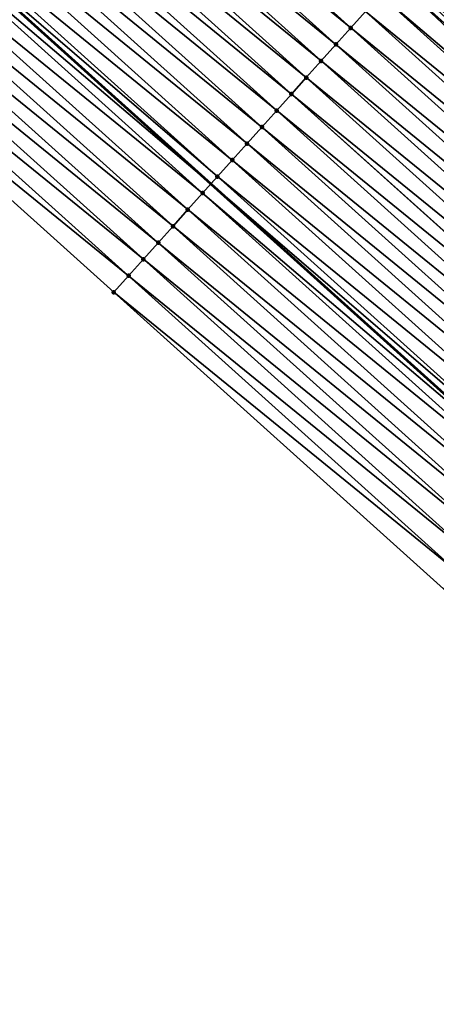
# Model space of a CAD drawing. Header units: feet. Extents: x 2017353 to 2024169, y 808050 to 818690.
# Tile 289 of 305: x 2022671 to 2022690, y 814101 to 814146. Entities that reach past the tile are written whole.
import ezdxf

# ---------------------------------------------------------------- set-up
doc = ezdxf.new("R2010")
doc.units = ezdxf.units.FT
doc.header["$MEASUREMENT"] = 0
for name, color, linetype, lineweight in [('EP_Travel Lane', 172, 'Continuous', 53), ('SB-Road Shots', 141, 'Continuous', 100), ('SB-Road X-Section', 40, 'Continuous', 13)]:
    doc.layers.add(name, color=color, linetype=linetype, lineweight=lineweight)
doc.layers.add('I-77-MM15-17_SB-Surface-BORDER', color=7, linetype='Continuous')
doc.layers.add('I-77-MM15-17_SB-Surface-TIN', color=7, linetype='Continuous')

msp = doc.modelspace()

# ---------------------------------------------------------------- linework, layer by layer
at = {"layer": 'EP_Travel Lane'}
msp.add_polyline3d([(2022543.388419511, 814254.5721769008, 283.0226488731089), (2022558.769845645, 814242.1365156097, 283.7643351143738), (2022574.270307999, 814229.5170257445, 284.4614932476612), (2022589.570320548, 814216.9521641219, 285.1430029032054), (2022604.820318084, 814204.0321249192, 285.8572636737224), (2022620.070823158, 814191.1116557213, 286.5529832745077), (2022635.026216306, 814178.1240088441, 287.2507051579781), (2022650.0520264, 814164.9444536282, 287.9749141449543), (2022664.942437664, 814151.8155935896, 288.719569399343), (2022679.796072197, 814138.4417557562, 289.4340527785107), (2022694.648787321, 814125.0687457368, 290.1821120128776), (2022709.035745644, 814111.5847175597, 290.9067838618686), (2022723.520735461, 814097.8124425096, 291.6214098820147), (2022737.792529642, 814084.155076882, 292.3155407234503), (2022752.070798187, 814070.1688728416, 293.0436290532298)], dxfattribs=at)
at = {"layer": 'I-77-MM15-17_SB-Surface-BORDER', "color": 3, "linetype": 'Continuous', "lineweight": -3}
msp.add_polyline3d([(2022748.847896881, 814066.9013379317, 292.7734682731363), (2022734.647562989, 814080.9655449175, 292.0315881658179), (2022719.756625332, 814093.8228042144, 291.2912319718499), (2022705.247665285, 814107.5712598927, 290.6047681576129), (2022690.273627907, 814120.1878806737, 289.7965790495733), (2022675.420062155, 814133.5606444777, 289.0612043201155), (2022660.565798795, 814146.9340363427, 288.3513061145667), (2022645.743332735, 814160.0123452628, 287.6087068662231), (2022630.717095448, 814173.1922195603, 286.899399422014), (2022616.49601582, 814186.8759014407, 286.260089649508), (2022601.890020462, 814200.5609027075, 285.6326507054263), (2022585.552264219, 814212.1930592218, 284.8471411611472), (2022570.789739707, 814225.2368522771, 284.1491074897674), (2022555.938578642, 814238.6556753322, 283.5252353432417), (2022540.148849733, 814250.4243857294, 282.7168891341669)], dxfattribs=at)
at = {"layer": 'I-77-MM15-17_SB-Surface-TIN', "color": 128, "linetype": 'Continuous', "lineweight": -3}
for points in [[(2022686.099181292, 814145.4752434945, 290.0226973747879), (2022671.245324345, 814158.8482694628, 289.2979573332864), (2022670.57794957, 814158.1035438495, 289.2353017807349)], [(2022686.099181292, 814145.4752434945, 290.0226973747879), (2022686.766481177, 814146.2200365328, 290.0880877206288), (2022671.245324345, 814158.8482694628, 289.2979573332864)], [(2022685.431919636, 814144.7304160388, 289.9559110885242), (2022670.57794957, 814158.1035438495, 289.2353017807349), (2022669.910556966, 814157.3588342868, 289.1732972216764)], [(2022685.431919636, 814144.7304160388, 289.9559110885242), (2022686.099181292, 814145.4752434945, 290.0226973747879), (2022670.57794957, 814158.1035438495, 289.2353017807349)], [(2022684.764442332, 814143.9857827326, 289.8969993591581), (2022669.910556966, 814157.3588342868, 289.1732972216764), (2022669.243102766, 814156.6141801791, 289.1135418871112)], [(2022684.764442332, 814143.9857827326, 289.8969993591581), (2022685.431919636, 814144.7304160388, 289.9559110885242), (2022669.910556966, 814157.3588342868, 289.1732972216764)], [(2022684.096911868, 814143.2411972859, 289.8400287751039), (2022669.243102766, 814156.6141801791, 289.1135418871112), (2022668.575540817, 814155.8696230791, 289.0577211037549)], [(2022684.096911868, 814143.2411972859, 289.8400287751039), (2022684.764442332, 814143.9857827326, 289.8969993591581), (2022669.243102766, 814156.6141801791, 289.1135418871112)], [(2022683.429362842, 814142.4966285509, 289.7837360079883), (2022668.575540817, 814155.8696230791, 289.0577211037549), (2022667.908128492, 814155.1249312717, 288.9964366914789)], [(2022683.429362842, 814142.4966285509, 289.7837360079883), (2022684.096911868, 814143.2411972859, 289.8400287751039), (2022668.575540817, 814155.8696230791, 289.0577211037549)], [(2022682.76194018, 814141.7519460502, 289.7228289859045), (2022667.908128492, 814155.1249312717, 288.9964366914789), (2022667.240812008, 814154.3801531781, 288.9316525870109)], [(2022682.76194018, 814141.7519460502, 289.7228289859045), (2022683.429362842, 814142.4966285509, 289.7837360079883), (2022667.908128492, 814155.1249312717, 288.9964366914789)], [(2022682.094583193, 814141.0072044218, 289.6595237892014), (2022667.240812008, 814154.3801531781, 288.9316525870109), (2022666.573453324, 814153.6354130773, 288.8684094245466)], [(2022682.094583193, 814141.0072044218, 289.6595237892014), (2022682.76194018, 814141.7519460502, 289.7228289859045), (2022667.240812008, 814154.3801531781, 288.9316525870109)], [(2022681.427276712, 814140.2624173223, 289.5943743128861), (2022666.573453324, 814153.6354130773, 288.8684094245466), (2022665.906131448, 814152.8906398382, 288.8038222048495)], [(2022681.427276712, 814140.2624173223, 289.5943743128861), (2022682.094583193, 814141.0072044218, 289.6595237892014), (2022666.573453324, 814153.6354130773, 288.8684094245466)], [(2022680.759937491, 814139.5176596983, 289.5304203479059), (2022665.906131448, 814152.8906398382, 288.8038222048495), (2022665.238541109, 814152.1461082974, 288.7490380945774)], [(2022680.759937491, 814139.5176596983, 289.5304203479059), (2022681.427276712, 814140.2624173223, 289.5943743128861), (2022665.906131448, 814152.8906398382, 288.8038222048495)], [(2022680.09261595, 814138.7728861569, 289.4658207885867), (2022665.238541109, 814152.1461082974, 288.7490380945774), (2022664.942437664, 814151.8155935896, 288.719569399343)], [(2022680.09261595, 814138.7728861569, 289.4658207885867), (2022680.759937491, 814139.5176596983, 289.5304203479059), (2022665.238541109, 814152.1461082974, 288.7490380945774)], [(2022679.425482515, 814138.0279432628, 289.3943524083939), (2022664.571269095, 814151.4012901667, 288.6826301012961), (2022663.903628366, 814150.6568039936, 288.6296860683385)], [(2022664.571269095, 814151.4012901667, 288.6826301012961), (2022679.796072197, 814138.4417557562, 289.4340527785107), (2022664.942437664, 814151.8155935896, 288.719569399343)], [(2022679.425482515, 814138.0279432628, 289.3943524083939), (2022679.796072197, 814138.4417557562, 289.4340527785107), (2022664.571269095, 814151.4012901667, 288.6826301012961)], [(2022680.09261595, 814138.7728861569, 289.4658207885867), (2022664.942437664, 814151.8155935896, 288.719569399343), (2022679.796072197, 814138.4417557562, 289.4340527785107)], [(2022678.757838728, 814137.2834598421, 289.3415199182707), (2022663.903628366, 814150.6568039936, 288.6296860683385), (2022663.236105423, 814149.9122117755, 288.5724409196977)], [(2022678.757838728, 814137.2834598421, 289.3415199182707), (2022679.425482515, 814138.0279432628, 289.3943524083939), (2022663.903628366, 814150.6568039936, 288.6296860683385)], [(2022678.09026368, 814136.5389145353, 289.2861773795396), (2022663.236105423, 814149.9122117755, 288.5724409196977), (2022662.568479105, 814149.1677126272, 288.5189706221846)], [(2022678.09026368, 814136.5389145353, 289.2861773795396), (2022678.757838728, 814137.2834598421, 289.3415199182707), (2022663.236105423, 814149.9122117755, 288.5724409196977)], [(2022704.955054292, 814136.5725812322, 291.2048960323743), (2022690.101868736, 814149.9450027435, 290.4556400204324), (2022689.435200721, 814149.1996408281, 290.3671764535)], [(2022677.42284367, 814135.7942296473, 289.2251735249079), (2022662.568479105, 814149.1677126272, 288.5189706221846), (2022661.900894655, 814148.4231757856, 288.4639715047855)], [(2022677.42284367, 814135.7942296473, 289.2251735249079), (2022678.09026368, 814136.5389145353, 289.2861773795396), (2022662.568479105, 814149.1677126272, 288.5189706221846)], [(2022704.288309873, 814135.8272881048, 291.1192225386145), (2022689.435200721, 814149.1996408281, 290.3671764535), (2022688.768341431, 814148.4544511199, 290.2856974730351)], [(2022704.288309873, 814135.8272881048, 291.1192225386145), (2022704.955054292, 814136.5725812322, 291.2048960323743), (2022689.435200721, 814149.1996408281, 290.3671764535)], [(2022676.755262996, 814135.049689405, 289.1700364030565), (2022661.900894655, 814148.4231757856, 288.4639715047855), (2022661.233304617, 814147.6786439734, 288.4091763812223)], [(2022676.755262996, 814135.049689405, 289.1700364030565), (2022677.42284367, 814135.7942296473, 289.2251735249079), (2022661.900894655, 814148.4231757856, 288.4639715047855)], [(2022703.621505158, 814135.0820492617, 291.035750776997), (2022688.768341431, 814148.4544511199, 290.2856974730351), (2022688.272029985, 814147.8998565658, 290.2253193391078)], [(2022703.621505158, 814135.0820492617, 291.035750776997), (2022704.288309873, 814135.8272881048, 291.1192225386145), (2022688.768341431, 814148.4544511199, 290.2856974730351)], [(2022702.95467878, 814134.3368299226, 290.9530700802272), (2022688.272029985, 814147.8998565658, 290.2253193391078), (2022688.10135338, 814147.7093773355, 290.2089202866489)], [(2022702.95467878, 814134.3368299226, 290.9530700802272), (2022703.621505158, 814135.0820492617, 291.035750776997), (2022688.272029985, 814147.8998565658, 290.2253193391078)], [(2022676.087711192, 814134.3051231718, 289.1138450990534), (2022661.233304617, 814147.6786439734, 288.4091763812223), (2022660.565798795, 814146.9340363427, 288.3513061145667)], [(2022676.087711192, 814134.3051231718, 289.1138450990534), (2022676.755262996, 814135.049689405, 289.1700364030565), (2022661.233304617, 814147.6786439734, 288.4091763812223)], [(2022702.675998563, 814134.0255487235, 290.9214398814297), (2022688.093060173, 814147.7001240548, 290.2081622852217), (2022687.433933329, 814146.9646924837, 290.147917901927)], [(2022702.95467878, 814134.3368299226, 290.9530700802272), (2022688.10135338, 814147.7093773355, 290.2089202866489), (2022688.093060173, 814147.7001240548, 290.2081622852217)], [(2022702.95467878, 814134.3368299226, 290.9530700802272), (2022688.093060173, 814147.7001240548, 290.2081622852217), (2022702.946355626, 814134.3275330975, 290.9521254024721)], [(2022702.675998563, 814134.0255487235, 290.9214398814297), (2022702.946355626, 814134.3275330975, 290.9521254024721), (2022688.093060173, 814147.7001240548, 290.2081622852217)], [(2022702.287433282, 814133.5919879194, 290.8856938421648), (2022687.433933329, 814146.9646924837, 290.147917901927), (2022686.766481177, 814146.2200365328, 290.0880877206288)], [(2022702.287433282, 814133.5919879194, 290.8856938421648), (2022702.675998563, 814134.0255487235, 290.9214398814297), (2022687.433933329, 814146.9646924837, 290.147917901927)], [(2022676.087711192, 814134.3051231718, 289.1138450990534), (2022660.565798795, 814146.9340363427, 288.3513061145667), (2022675.420062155, 814133.5606444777, 289.0612043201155)], [(2022701.620043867, 814132.8472754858, 290.8235728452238), (2022686.766481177, 814146.2200365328, 290.0880877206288), (2022686.099181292, 814145.4752434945, 290.0226973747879)], [(2022701.620043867, 814132.8472754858, 290.8235728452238), (2022702.287433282, 814133.5919879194, 290.8856938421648), (2022686.766481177, 814146.2200365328, 290.0880877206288)], [(2022700.952860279, 814132.1023777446, 290.7539359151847), (2022686.099181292, 814145.4752434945, 290.0226973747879), (2022685.431919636, 814144.7304160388, 289.9559110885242)], [(2022700.952860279, 814132.1023777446, 290.7539359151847), (2022701.620043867, 814132.8472754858, 290.8235728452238), (2022686.099181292, 814145.4752434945, 290.0226973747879)], [(2022700.285541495, 814131.3576017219, 290.6892357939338), (2022685.431919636, 814144.7304160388, 289.9559110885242), (2022684.764442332, 814143.9857827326, 289.8969993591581)], [(2022700.285541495, 814131.3576017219, 290.6892357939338), (2022700.952860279, 814132.1023777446, 290.7539359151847), (2022685.431919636, 814144.7304160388, 289.9559110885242)], [(2022699.618078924, 814130.6129551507, 290.6297861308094), (2022684.764442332, 814143.9857827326, 289.8969993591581), (2022684.096911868, 814143.2411972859, 289.8400287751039)], [(2022699.618078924, 814130.6129551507, 290.6297861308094), (2022700.285541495, 814131.3576017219, 290.6892357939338), (2022684.764442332, 814143.9857827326, 289.8969993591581)], [(2022698.950607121, 814129.8683168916, 290.5706736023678), (2022684.096911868, 814143.2411972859, 289.8400287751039), (2022683.429362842, 814142.4966285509, 289.7837360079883)], [(2022698.950607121, 814129.8683168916, 290.5706736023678), (2022699.618078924, 814130.6129551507, 290.6297861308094), (2022684.096911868, 814143.2411972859, 289.8400287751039)], [(2022698.283058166, 814129.123748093, 290.5143783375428), (2022683.429362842, 814142.4966285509, 289.7837360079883), (2022682.76194018, 814141.7519460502, 289.7228289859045)], [(2022698.283058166, 814129.123748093, 290.5143783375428), (2022698.300168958, 814129.1428273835, 290.5157179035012), (2022683.429362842, 814142.4966285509, 289.7837360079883)], [(2022698.300168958, 814129.1428273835, 290.5157179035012), (2022698.950607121, 814129.8683168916, 290.5706736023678), (2022683.429362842, 814142.4966285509, 289.7837360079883)], [(2022697.615387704, 814128.3792886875, 290.462519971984), (2022682.76194018, 814141.7519460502, 289.7228289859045), (2022682.094583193, 814141.0072044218, 289.6595237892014)], [(2022697.615387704, 814128.3792886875, 290.462519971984), (2022698.283058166, 814129.123748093, 290.5143783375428), (2022682.76194018, 814141.7519460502, 289.7228289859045)], [(2022696.947864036, 814127.6346971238, 290.4053013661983), (2022682.094583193, 814141.0072044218, 289.6595237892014), (2022681.427276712, 814140.2624173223, 289.5943743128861)], [(2022696.947864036, 814127.6346971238, 290.4053013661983), (2022697.615387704, 814128.3792886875, 290.462519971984), (2022682.094583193, 814141.0072044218, 289.6595237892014)], [(2022696.280510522, 814126.8899523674, 290.3418693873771), (2022681.427276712, 814140.2624173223, 289.5943743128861), (2022680.759937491, 814139.5176596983, 289.5304203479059)], [(2022696.280510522, 814126.8899523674, 290.3418693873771), (2022696.947864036, 814127.6346971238, 290.4053013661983), (2022681.427276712, 814140.2624173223, 289.5943743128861)], [(2022695.613248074, 814126.145125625, 290.2751121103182), (2022680.759937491, 814139.5176596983, 289.5304203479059), (2022680.09261595, 814138.7728861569, 289.4658207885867)], [(2022695.613248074, 814126.145125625, 290.2751121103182), (2022696.280510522, 814126.8899523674, 290.3418693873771), (2022680.759937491, 814139.5176596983, 289.5304203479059)], [(2022694.945900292, 814125.4003757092, 290.2114708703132), (2022680.09261595, 814138.7728861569, 289.4658207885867), (2022679.796072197, 814138.4417557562, 289.4340527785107)], [(2022694.945900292, 814125.4003757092, 290.2114708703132), (2022695.613248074, 814126.145125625, 290.2751121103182), (2022680.09261595, 814138.7728861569, 289.4658207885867)], [(2022679.425482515, 814138.0279432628, 289.3943524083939), (2022694.648787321, 814125.0687457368, 290.1821120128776), (2022679.796072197, 814138.4417557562, 289.4340527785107)], [(2022694.945900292, 814125.4003757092, 290.2114708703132), (2022679.796072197, 814138.4417557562, 289.4340527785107), (2022694.648787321, 814125.0687457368, 290.1821120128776)], [(2022694.278615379, 814124.655569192, 290.1455339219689), (2022679.425482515, 814138.0279432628, 289.3943524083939), (2022678.757838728, 814137.2834598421, 289.3415199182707)], [(2022694.278615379, 814124.655569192, 290.1455339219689), (2022694.648787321, 814125.0687457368, 290.1821120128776), (2022679.425482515, 814138.0279432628, 289.3943524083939)], [(2022693.61099579, 814123.9110639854, 290.0918178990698), (2022678.757838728, 814137.2834598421, 289.3415199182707), (2022678.09026368, 814136.5389145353, 289.2861773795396)], [(2022693.61099579, 814123.9110639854, 290.0918178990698), (2022694.278615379, 814124.655569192, 290.1455339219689), (2022678.757838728, 814137.2834598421, 289.3415199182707)], [(2022692.943438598, 814123.1665026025, 290.0358234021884), (2022678.09026368, 814136.5389145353, 289.2861773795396), (2022677.42284367, 814135.7942296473, 289.2251735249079)], [(2022692.943438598, 814123.1665026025, 290.0358234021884), (2022693.61099579, 814123.9110639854, 290.0918178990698), (2022678.09026368, 814136.5389145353, 289.2861773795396)], [(2022692.275998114, 814122.4218361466, 289.9755672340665), (2022677.42284367, 814135.7942296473, 289.2251735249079), (2022676.755262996, 814135.049689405, 289.1700364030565)], [(2022692.275998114, 814122.4218361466, 289.9755672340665), (2022692.943438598, 814123.1665026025, 290.0358234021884), (2022677.42284367, 814135.7942296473, 289.2251735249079)], [(2022691.608545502, 814121.6771806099, 289.9157539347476), (2022676.755262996, 814135.049689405, 289.1700364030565), (2022676.087711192, 814134.3051231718, 289.1138450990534)], [(2022691.608545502, 814121.6771806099, 289.9157539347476), (2022692.275998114, 814122.4218361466, 289.9755672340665), (2022676.755262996, 814135.049689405, 289.1700364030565)], [(2022690.941075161, 814120.9325410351, 289.8565880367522), (2022676.087711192, 814134.3051231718, 289.1138450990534), (2022675.420062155, 814133.5606444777, 289.0612043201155)], [(2022690.941075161, 814120.9325410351, 289.8565880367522), (2022691.608545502, 814121.6771806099, 289.9157539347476), (2022676.087711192, 814134.3051231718, 289.1138450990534)], [(2022690.941075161, 814120.9325410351, 289.8565880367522), (2022675.420062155, 814133.5606444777, 289.0612043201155), (2022690.273627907, 814120.1878806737, 289.7965790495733)]]:
    msp.add_3dface(points, dxfattribs=at)
at = {"layer": 'SB-Road Shots', "lineweight": 100}
for p in [(2022686.099181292, 814145.4752434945, 290.0226973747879), (2022685.431919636, 814144.7304160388, 289.9559110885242), (2022684.764442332, 814143.9857827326, 289.8969993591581), (2022684.096911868, 814143.2411972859, 289.8400287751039), (2022683.429362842, 814142.4966285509, 289.7837360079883), (2022682.76194018, 814141.7519460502, 289.7228289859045), (2022682.094583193, 814141.0072044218, 289.6595237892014), (2022681.427276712, 814140.2624173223, 289.5943743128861), (2022680.759937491, 814139.5176596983, 289.5304203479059), (2022680.09261595, 814138.7728861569, 289.4658207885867), (2022679.425482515, 814138.0279432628, 289.3943524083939), (2022678.757838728, 814137.2834598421, 289.3415199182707), (2022678.09026368, 814136.5389145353, 289.2861773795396), (2022677.42284367, 814135.7942296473, 289.2251735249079), (2022676.755262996, 814135.049689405, 289.1700364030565), (2022676.087711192, 814134.3051231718, 289.1138450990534), (2022675.420062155, 814133.5606444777, 289.0612043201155)]:
    msp.add_point(p, dxfattribs=at)
at = {"layer": 'SB-Road X-Section', "extrusion": (0.7426767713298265, -0.6686368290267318, 0.03682396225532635), "elevation": 957845.0124052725, "flags": 128}
msp.add_lwpolyline([(1958435.4777692, -35003.96219766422), (1958434.614105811, -35004.03329501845), (1958433.614105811, -35004.1127571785), (1958432.614105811, -35004.17953214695), (1958431.614105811, -35004.26362666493), (1958430.614105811, -35004.35513030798), (1958429.614105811, -35004.44022628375), (1958428.614105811, -35004.52221696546), (1958427.614105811, -35004.60096622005), (1958426.614105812, -35004.68366567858), (1958425.614105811, -35004.76704746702), (1958424.614105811, -35004.85012985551), (1958423.614105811, -35004.93441333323), (1958422.614105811, -35005.02293693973), (1958421.614105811, -35005.10447121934), (1958420.869864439, -35005.16489033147), (1958420.614105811, -35005.18130051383), (1958419.614105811, -35005.24234430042), (1958418.614105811, -35005.30221508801), (1958417.614105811, -35005.36764981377), (1958416.614105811, -35005.43448142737), (1958415.614105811, -35005.49343313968), (1958414.614105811, -35005.55044238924), (1958413.614105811, -35005.60677336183), (1958412.614105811, -35005.66772172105), (1958411.614105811, -35005.73106988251), (1958410.614105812, -35005.79626357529), (1958409.614105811, -35005.86026094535), (1958408.614105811, -35005.92490434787), (1958407.614105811, -35005.99642123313), (1958406.614105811, -35006.04928958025), (1958405.614105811, -35006.10466967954), (1958404.614105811, -35006.16571493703), (1958403.614105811, -35006.22088948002), (1958402.614105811, -35006.27711892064), (1958401.614105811, -35006.32979542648)], dxfattribs=at)

doc.saveas('drawing.dxf')
